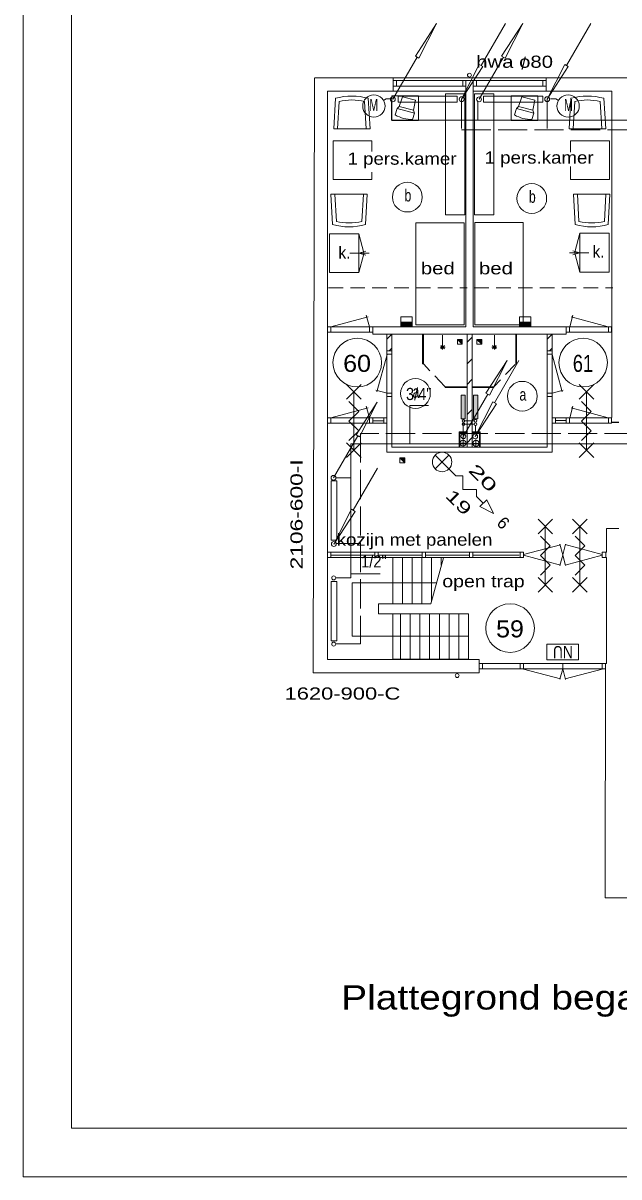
# Model space of a CAD drawing. Extents: x 295824 to 414724, y 24924 to 109024.
# Drawn here: x 295824 to 308090, y 24924 to 48655 of the extents above; entities that cross this region are included whole.
import ezdxf
from ezdxf.enums import TextEntityAlignment as Align

# ---------------------------------------------------------------- set-up
doc = ezdxf.new("R2010")
doc.units = 0
doc.header["$LTSCALE"] = 100
for name, pattern in [('DOT_DASHED', [7.7, 5, -1.2, 0.3, -1.2]), ('LONG_DASHED', [7.5, 6, -1.5]), ('MEDIUM_DASHED', [4.5, 3, -1.5])]:
    doc.linetypes.add(name, pattern=pattern)
for name, color, linetype, lineweight in [('1', 7, 'Continuous', 13), ('16', 7, 'Continuous', 13), ('61', 7, 'Continuous', 13)]:
    doc.layers.add(name, color=color, linetype=linetype, lineweight=lineweight)

msp = doc.modelspace()

# ---------------------------------------------------------------- hatches: boundary and pattern name
at = {"layer": '16'}
for points in [[(303833.8, 42415.9), (303602.3, 42415.9), (303602.3, 42502.4), (303833.8, 42502.4)], [(306277.8, 42415.9), (306046.2, 42415.9), (306046.2, 42502.4), (306277.8, 42502.4)], [(304839.3, 41005.7), (304924.7, 41005.7), (304924.7, 40513.5), (304839.3, 40513.5)], [(305098.5, 41005.7), (305183.9, 41005.7), (305183.9, 40513.5), (305098.5, 40513.5)]]:
    msp.add_hatch(color=256, dxfattribs=at).paths.add_polyline_path(points)
at = {"layer": '61'}
for points in [[(304864.2, 42048.6), (304764.2, 42148.6), (304864.2, 42148.6)], [(305267.2, 42048.6), (305167.2, 42148.6), (305267.2, 42148.6)], [(303682.7, 39611.2), (303582.7, 39711.2), (303682.7, 39711.2)]]:
    msp.add_hatch(color=256, dxfattribs=at).paths.add_polyline_path(points)

# ---------------------------------------------------------------- linework, layer by layer
at = {"layer": '1'}
for p, q in [((295823.6, 109023.8), (295823.6, 24923.8)), ((295823.6, 24923.8), (304995.6, 24923.8)), ((304995.6, 24923.8), (414723.6, 24923.8))]:
    msp.add_line(p, q, dxfattribs=at)
for points in [[(304995.6, 108023.8), (296823.6, 108023.8), (296823.6, 25923.8), (304995.6, 25923.8)], [(304995.6, 25923.8), (413723.6, 25923.8), (413723.6, 108023.8), (304995.6, 108023.8)]]:
    msp.add_lwpolyline(points, dxfattribs=at)
at = {"layer": '16'}
for p, q in [((305751.7, 48648), (305251.7, 47782)), ((307511.8, 48648), (307011.8, 47782)), ((303435.7, 47087.9), (303935.7, 47953.9)), ((305211, 47087.9), (305711, 47953.9)), ((303410.7, 47044.3), (303410.7, 46658)), ((305186, 47044.3), (305186, 46658)), ((303410.7, 46658), (326194, 46658)), ((303602.3, 42502.4), (303602.3, 42616.3)), ((306046.2, 42502.4), (306046.2, 42616.3)), ((306031, 41712.9), (305531, 40846.9)), ((304888, 40158.3), (305388, 41024.3)), ((304886.5, 40002.8), (304886.5, 40439.3)), ((305106.8, 40474.7), (304915.1, 40474.7)), ((302214.9, 39302.6), (302714.9, 40168.6)), ((326194, 40002.8), (302570.9, 40002.8)), ((303120.8, 39500), (302620.8, 38634)), ((302264.8, 39300.4), (302570.9, 39300.4)), ((302575.9, 37327.9), (303172.8, 37327.9))]:
    msp.add_line(p, q, dxfattribs=at)
at = {"layer": '16', "linetype": 'LONG_DASHED'}
for p, q in [((304851.7, 47089), (304851.7, 46458)), ((306611.8, 47089), (306611.8, 46458)), ((304851.7, 46458), (326394, 46458)), ((304915.2, 40403.9), (305106.8, 40403.9)), ((305137.7, 40214.6), (305137.7, 40378.2)), ((326394, 40214.6), (302769.9, 40214.6)), ((302769.9, 40214.6), (302769.9, 35890.2)), ((302259.7, 37952.5), (302769.9, 37952.5)), ((302259, 35890.2), (302769.9, 35890.2))]:
    msp.add_line(p, q, dxfattribs=at)
at = {"layer": '16'}
for points in [[(304335.7, 48646.9), (303971.7, 47932.9), (303899.7, 47974.9)], [(306111, 48646.9), (305747, 47932.9), (305675, 47974.9)], [(304851.7, 47089), (305215.7, 47803), (305287.7, 47761)], [(306611.8, 47089), (306975.8, 47803), (307047.8, 47761)], [(303543.4, 47031.2), (304762.8, 47031.2), (304762.8, 47149.1), (303543.4, 47149.1)], [(305303.5, 47031.2), (306522.8, 47031.2), (306522.8, 47149.1), (305303.5, 47149.1)], [(303833.8, 42415.9), (303602.3, 42415.9), (303602.3, 42502.4), (303833.8, 42502.4)], [(306277.8, 42415.9), (306046.2, 42415.9), (306046.2, 42502.4), (306277.8, 42502.4)], [(305788, 41717.3), (305424, 41003.3), (305352, 41045.3)], [(303114.9, 40861.6), (302750.9, 40147.6), (302678.9, 40189.6)], [(304839.3, 41005.7), (304924.7, 41005.7), (304924.7, 40513.5), (304839.3, 40513.5)], [(305098.5, 41005.7), (305183.9, 41005.7), (305183.9, 40513.5), (305098.5, 40513.5)], [(305131, 40153.9), (305495, 40867.9), (305567, 40825.9)], [(302281.5, 39237.4), (302281.5, 38018), (302163.6, 38018), (302163.6, 39237.4)], [(302220.8, 37941), (302584.8, 38655), (302656.8, 38613)], [(302281.5, 37170), (302281.5, 35950.7), (302163.6, 35950.7), (302163.6, 37170)]]:
    msp.add_lwpolyline(points, close=True, dxfattribs=at)
for points in [[(303406.9, 47094.6), (303300.9, 47094.6), (303241.4, 47060.2)], [(306682.1, 47094.6), (306788.1, 47094.6), (306847.6, 47060.2)], [(303833.8, 42502.4), (303833.8, 42616.3), (303602.3, 42616.3)], [(306277.8, 42502.4), (306277.8, 42616.3), (306046.2, 42616.3)], [(303785, 39996.4), (303785, 40792.7), (304167.6, 40792.7)], [(302264.8, 37248.3), (302570.9, 37248.3), (302570.9, 40002.8)]]:
    msp.add_lwpolyline(points, dxfattribs=at)
for centre, radius in [((303045.8, 46949.2), 229.9), ((303435.7, 47087.6), 50), ((304851.7, 47089.3), 50), ((305211, 47087.6), 50), ((306611.8, 47089.3), 50), ((307043.2, 46949.2), 229.9), ((304887.3, 40471.7), 27.9), ((304887.3, 40403.9), 27.9), ((305134.7, 40474.6), 27.9), ((305134.7, 40403.9), 27.9), ((304888, 40158), 50), ((305131, 40154.2), 50), ((302214.9, 39302.3), 50), ((302220.8, 37941.3), 50), ((302218.9, 37244.5), 41), ((302218.9, 35881.6), 41)]:
    msp.add_circle(centre, radius, dxfattribs=at)
at = {"layer": '61'}
for p, q in [((301796.6, 35294.8), (301820.1, 47527.9)), ((301828.9, 47527.9), (333452, 47527.9)), ((303440.8, 47257.3), (303440.8, 47527.3)), ((303441.6, 47472.1), (304940.6, 47472.1)), ((303441.6, 47358.1), (303441.6, 47472.1)), ((303508.6, 47358.1), (303508.6, 47471.5)), ((304873.6, 47472.1), (306589.6, 47472.1)), ((304873.6, 47358.5), (304873.6, 47472.1)), ((304940.6, 47359.1), (304940.6, 47472.1)), ((304940.8, 47257.3), (304940.8, 47472.1)), ((305089.8, 47257.3), (305089.8, 47472.1)), ((305090.6, 47358.1), (305090.6, 47472.1)), ((305157.6, 47358.1), (305157.6, 47471.5)), ((306522.6, 47358.5), (306522.6, 47471.5)), ((306589.6, 47359.1), (306589.6, 47472.1)), ((306589.8, 47257.3), (306589.8, 47527.3)), ((302090.1, 40535.6), (302090.1, 47257.9)), ((303441.6, 47358.1), (304939.7, 47358.1)), ((305090.6, 47358.1), (306588.7, 47358.1)), ((307940.1, 40540.2), (307940.1, 47257.9)), ((302218.1, 46478.4), (302253, 47107.7)), ((302298.2, 46478.4), (302329.6, 47044.3)), ((302854.4, 47044.2), (302887.9, 46478.4)), ((303632.8, 47140.4), (303568.8, 46940.1)), ((303903.3, 47067.9), (303632.8, 47140.4)), ((303903.3, 47067.9), (303858.6, 46862.5)), ((306088.6, 47140.4), (306024.6, 46940.1)), ((306359, 47067.9), (306088.6, 47140.4)), ((306359, 47067.9), (306314.4, 46862.5)), ((307067.6, 46478.4), (307102.6, 47107.7)), ((307147.8, 46478.4), (307179.2, 47044.3)), ((307704, 47044.2), (307737.5, 46478.4)), ((303522.1, 46900.8), (303485.9, 46765.9)), ((303568.8, 46940.1), (303522.1, 46900.8)), ((303522.1, 46900.8), (303879.5, 46805.1)), ((303843.2, 46669.8), (303879.5, 46805.1)), ((305977.8, 46900.8), (305941.7, 46765.9)), ((306024.6, 46940.1), (305977.8, 46900.8)), ((305977.8, 46900.8), (306335.2, 46805.1)), ((306299, 46669.8), (306335.2, 46805.1)), ((303004.6, 46013), (303004.6, 46235.3)), ((303004.6, 45435.3), (303004.6, 45590.5)), ((307095.4, 45707.2), (307095.4, 45435.3)), ((302204.6, 45435.3), (303004.6, 45435.3)), ((302273, 44572.7), (302239.6, 45138.5)), ((302829.2, 45138.5), (302797.8, 44572.6)), ((302909.4, 45138.5), (302874.4, 44509.2)), ((307267.1, 44572.7), (307233.6, 45138.5)), ((307823.3, 45138.5), (307791.9, 44572.6)), ((307903.4, 45138.5), (307868.5, 44509.2)), ((302732.3, 44322.5), (302836.7, 43932.9)), ((307287.9, 44331.3), (307184.6, 43945.7)), ((302552.5, 43922.5), (302946.8, 43922.5)), ((302732.3, 43922.5), (302880.1, 43962)), ((302732.3, 43922.5), (302880.6, 43882.7)), ((302732.3, 43522.5), (302835.7, 43908.1)), ((307467.7, 43931.3), (307073.4, 43931.3)), ((307287.9, 43931.3), (307139.6, 43971)), ((307287.9, 43931.3), (307140.2, 43891.7)), ((307287.9, 43531.3), (307183.5, 43920.9)), ((302160.1, 42409.2), (302927.4, 42614.8)), ((302954.7, 42407.1), (302889.7, 42649.8)), ((307076.5, 42405.1), (307141.5, 42647.8)), ((307871.1, 42407.2), (307103.8, 42612.8)), ((303022.4, 42299.4), (302091.6, 42299.4)), ((302157.5, 42299.1), (302157.5, 42409.1)), ((302957.5, 42299.1), (302957.5, 42409.1)), ((303024.5, 42299.1), (303024.5, 42409.1)), ((303025.4, 42257.9), (306615.6, 42257.9)), ((303315.2, 41911.5), (303315.2, 42257.9)), ((303315.2, 42157.2), (303415.7, 42257.6)), ((303414, 41911.5), (303414, 42257.9)), ((304047.9, 41644.6), (304047.9, 42253)), ((304065.9, 41644.6), (304065.9, 42253)), ((304965.1, 42257.9), (304965.1, 39932.9)), ((305065.1, 42257.9), (305065.1, 39932.9)), ((305965.7, 41650.7), (305965.7, 42255.5)), ((305983.7, 41650.7), (305983.7, 42255.5)), ((306615.6, 41911.9), (306615.6, 42258.3)), ((306615.7, 42157.2), (306716.2, 42257.6)), ((306715.4, 41911.5), (306715.4, 42257.9)), ((307006.7, 42297.1), (307006.7, 42407.1)), ((307008.8, 42297.4), (307939.6, 42297.4)), ((307073.7, 42297.1), (307073.7, 42407.1)), ((307873.7, 42297.1), (307873.7, 42407.1)), ((304496.2, 42024.5), (304425.4, 41953.8)), ((304496.2, 41953.8), (304425.4, 42024.5)), ((304460.8, 42039.2), (304460.8, 42239.2)), ((304460.8, 42039.2), (304460.8, 41939.2)), ((304965.6, 42093), (305064.1, 42191.5)), ((305560.6, 42024.5), (305489.9, 41953.8)), ((305560.6, 41953.8), (305489.9, 42024.5)), ((305525.3, 42039.2), (305525.3, 42239.2)), ((305525.3, 42039.2), (305525.3, 41939.2)), ((303315.3, 41841.3), (303108.4, 41069.1)), ((303315, 40977.9), (303315, 41911.9)), ((303415, 41911.9), (303315, 41911.9)), ((303415.2, 41844.9), (303315, 41844.9)), ((303357.6, 41913.2), (303414.3, 41969.9)), ((303415, 41911.9), (303415, 40977.9)), ((304510.8, 41989.2), (304410.8, 41989.2)), ((305575.3, 41989.2), (305475.3, 41989.2)), ((306615, 41844.5), (306715.1, 41844.5)), ((306615.1, 41911.5), (306615.1, 40977.5)), ((306615.6, 41911.5), (306715.7, 41911.5)), ((306659.5, 41913.2), (306716.2, 41969.9)), ((306714.9, 41841), (306921.8, 41068.7)), ((306715.1, 40976.7), (306715.1, 41911.5)), ((304047.9, 41644.6), (304065.9, 41644.6)), ((304965.6, 41645.4), (305064.1, 41743.9)), ((305965.7, 41650.7), (305983.7, 41650.7)), ((306715.2, 41578.4), (306715.2, 41468)), ((304965.6, 41222.9), (305064.1, 41321.4)), ((302482.1, 40919.8), (302782.1, 41219.8)), ((302782.1, 40919.8), (302482.1, 41219.8)), ((302632.1, 41069.8), (302632.1, 39869.8)), ((303315.3, 41043.9), (303088, 41104.8)), ((304964.8, 41158.7), (304514.4, 41158.7)), ((305516.2, 41176.7), (305066.1, 41176.7)), ((305516.2, 41158.7), (305066.1, 41158.7)), ((305516.2, 41176.7), (305516.2, 41158.7)), ((306714.9, 41043.5), (306942.2, 41104.4)), ((307269.7, 40919.8), (307569.7, 41219.8)), ((307569.7, 40919.8), (307269.7, 41219.8)), ((307419.7, 41069.8), (307419.7, 39869.8)), ((303415, 40977.9), (303315, 40977.9)), ((303315.1, 40975.3), (303315.1, 40188.2)), ((303414.9, 41044.9), (303315.5, 41044.9)), ((303415.1, 40638.2), (303415.1, 40975.3)), ((306615.1, 40977.5), (306615.1, 39932.9)), ((306615.1, 40977.5), (306715.1, 40977.5)), ((306615.3, 41044.5), (306714.6, 41044.5)), ((306715.1, 40977.5), (306715.1, 40532.9)), ((302158.9, 40535.1), (302926.2, 40740.7)), ((302953.5, 40532.9), (302888.4, 40775.7)), ((304965.6, 40603), (305064.1, 40701.4)), ((307076.5, 40536.8), (307141.5, 40779.5)), ((307871.1, 40539), (307103.8, 40744.6)), ((302090.1, 37776.3), (302090.1, 40424.1)), ((302156.3, 40424.9), (302156.3, 40534.9)), ((302956.3, 40424.9), (302956.3, 40534.9)), ((303023.3, 40424.9), (303023.3, 40534.9)), ((303024.1, 40475.7), (303248.8, 40475.7)), ((303248.8, 40424.9), (303248.8, 40534.9)), ((306781.2, 40428.8), (306781.2, 40538.8)), ((307005.8, 40479.6), (306781.2, 40479.6)), ((307006.7, 40428.8), (307006.7, 40538.8)), ((307073.7, 40428.8), (307073.7, 40538.8)), ((307873.7, 40428.8), (307873.7, 40538.8)), ((307939.5, 40447.3), (308089.5, 40447.3)), ((307939.5, 40443.5), (308089.5, 40443.5)), ((304797.5, 40248.9), (304965.3, 40248.9)), ((304797.5, 40248.9), (304797.5, 39935.2)), ((304812.5, 40233.9), (304964.4, 40233.9)), ((304812.5, 40233.9), (304812.5, 39934.9)), ((304967.7, 40024.9), (305065, 40122.2)), ((305065.1, 40250.3), (305235.7, 40250.3)), ((305220.8, 40235.1), (305065.1, 40235.1)), ((305220.8, 39933.5), (305220.8, 40235.1)), ((305235.7, 39932.9), (305235.7, 40250.3)), ((302482.1, 39719.8), (302782.1, 40019.8)), ((302782.1, 39719.8), (302482.1, 40019.8)), ((307269.7, 39719.8), (307569.7, 40019.8)), ((307569.7, 39719.8), (307269.7, 40019.8)), ((304591, 39769.8), (304308.1, 39487)), ((306423.7, 38152.6), (306723.7, 38452.6)), ((306723.7, 38152.6), (306423.7, 38452.6)), ((307135.6, 38152.6), (307435.6, 38452.6)), ((307435.6, 38152.6), (307135.6, 38452.6)), ((306573.7, 38302.6), (306573.7, 37102.6)), ((307285.6, 38302.6), (307285.6, 37102.6)), ((306122.8, 37776.3), (302090.1, 37776.3)), ((302092, 37664.3), (302092, 37776.3)), ((302159, 37663.7), (302159, 37775.7)), ((303067.5, 37663.7), (303067.5, 37775.7)), ((303134.5, 37663.7), (303134.5, 37775.7)), ((304040.9, 37663.7), (304040.9, 37775.7)), ((304107.9, 37663.7), (304107.9, 37775.7)), ((305014.3, 37663.7), (305014.3, 37775.7)), ((305081.3, 37663.7), (305081.3, 37775.7)), ((306055.8, 37664.3), (306055.8, 37776.3)), ((306122.8, 37664.3), (306122.8, 37776.3)), ((306126.8, 37723.2), (306888.3, 37927.2)), ((306933.6, 37720.1), (306876.1, 37934.8)), ((306991.8, 37936.1), (306934, 37720.4)), ((307742.8, 37723.2), (306979.5, 37927.7)), ((307743.8, 37664.3), (307743.8, 37776.3)), ((307832.8, 37776.3), (307743.8, 37776.3)), ((307821.9, 37662.7), (307821.9, 37776.7)), ((302090.1, 35564.8), (302090.1, 37664.3)), ((302090.1, 37664.3), (306122.8, 37664.3)), ((302159.1, 37715), (303066.1, 37715)), ((303131, 37715), (304038, 37715)), ((303433.4, 36710), (303433.4, 37662.3)), ((303633.4, 36710), (303633.4, 37662.3)), ((303833.4, 36710), (303833.4, 37662.3)), ((304033.4, 36710), (304033.4, 37662.3)), ((304108.4, 37715), (305015.4, 37715)), ((304477.3, 37658.7), (304220.7, 36710)), ((304233.4, 36757.1), (304233.4, 37662.3)), ((304433.4, 37505.9), (304433.4, 37661.1)), ((305078.1, 37715), (306039.3, 37715)), ((306126.8, 37711.6), (306888.3, 37507.6)), ((306933.6, 37714.7), (306876.1, 37500)), ((306991.8, 37498.7), (306934, 37714.4)), ((307742.8, 37711.6), (306979.5, 37507.1)), ((307743.8, 37664.3), (307832.8, 37664.3)), ((307832.8, 37664.3), (307832.8, 35486.8)), ((306423.7, 36952.6), (306723.7, 37252.6)), ((306723.7, 36952.6), (306423.7, 37252.6)), ((307135.6, 36952.6), (307435.6, 37252.6)), ((307435.6, 36952.6), (307135.6, 37252.6)), ((303433.4, 36710), (303140.1, 36710)), ((303140.1, 36710), (303140.1, 36507.9)), ((303433.4, 36507.9), (303140.1, 36507.9)), ((303592.8, 35570.1), (303592.8, 36507.9)), ((303792.8, 35570.1), (303792.8, 36507.9)), ((303992.8, 35570.1), (303992.8, 36507.9)), ((304192.8, 35570.1), (304192.8, 36507.9)), ((304392.8, 35570.1), (304392.8, 36507.9)), ((304592.8, 35570.1), (304592.8, 36507.9)), ((304792.8, 35570.1), (304792.8, 36507.9)), ((304992.8, 35570.1), (304992.8, 36507.9)), ((305213.7, 35564.8), (302090.1, 35564.8)), ((305213.7, 35294.8), (305213.7, 35564.8)), ((307811.4, 35372.8), (305218.4, 35372.8)), ((307832.8, 35486.8), (305219.5, 35486.8)), ((305278.5, 35372), (305278.5, 35486)), ((306055.8, 35372), (306055.8, 35486)), ((306122.8, 35372), (306122.8, 35486)), ((306126.8, 35369.5), (306888.3, 35165.5)), ((306933.6, 35372.6), (306876.1, 35157.9)), ((306933.7, 35372.8), (306933.7, 35486)), ((306991.8, 35156.6), (306934, 35372.2)), ((307742.8, 35369.5), (306979.5, 35165)), ((307743.8, 35372), (307743.8, 35486)), ((307806, 30663.6), (307811.6, 35486.8)), ((305213.7, 35294.8), (301796.6, 35294.8)), ((326190, 30663.6), (307806, 30663.6))]:
    msp.add_line(p, q, dxfattribs=at)
at = {"layer": '61', "linetype": 'MEDIUM_DASHED'}
for p, q in [((302112.4, 43208.1), (304962.4, 43208.1)), ((305112.4, 43208.1), (307962.4, 43208.1)), ((304507.1, 41179.8), (304065.2, 41644.8)), ((305961.3, 41643.1), (305517.3, 41175.8))]:
    msp.add_line(p, q, dxfattribs=at)
at = {"layer": '61', "linetype": 'DOT_DASHED'}
for p, q in [((304970.7, 40016), (304806.6, 40016)), ((304881.5, 39934.8), (304881.5, 40098.9)), ((305230.4, 40008.6), (305066.4, 40008.6)), ((305230.6, 40008.6), (305066.5, 40008.6)), ((305145.3, 39934.3), (305145.3, 40093.7))]:
    msp.add_line(p, q, dxfattribs=at)
at = {"layer": '61'}
for points in [[(302090.1, 47257.9), (304940.1, 47257.9), (304940.1, 42407.4)], [(307940.1, 47257.9), (305090.1, 47257.9), (305090.1, 42407.9), (307032.6, 42407.9)], [(302930.8, 47107.7), (302968, 46478.4), (302218.1, 46478.4)], [(307780.4, 47107.7), (307817.6, 46478.4), (307067.6, 46478.4)], [(303568.8, 46940.1), (303858.6, 46862.5), (303879.5, 46805.1)], [(306024.6, 46940.1), (306314.4, 46862.5), (306335.2, 46805.1)], [(303004.6, 46235.3), (302204.6, 46235.3), (302204.6, 45435.3)], [(307095.4, 45435.3), (307895.4, 45435.3), (307895.4, 46235.3), (307095.4, 46235.3), (307095.4, 45999.1)], [(302196.6, 44509.2), (302159.4, 45138.5), (302909.4, 45138.5)], [(307190.7, 44509.2), (307153.5, 45138.5), (307903.4, 45138.5)], [(302091.6, 42299.4), (302091.6, 42409.8), (303025, 42409.8)], [(304940.1, 42407.9), (303025.4, 42407.9), (303025.4, 42257.9)], [(307006.2, 42407.8), (307006.2, 42257.9), (306600.8, 42257.9)], [(307939.6, 42297.4), (307939.6, 42407.8), (307006.2, 42407.8)], [(304764.2, 42148.6), (304864.2, 42148.6), (304864.2, 42048.6)], [(305167.2, 42148.6), (305267.2, 42148.6), (305267.2, 42048.6)], [(303415.1, 41158.7), (303415.1, 39932.9), (305295.1, 39932.9)], [(304964.8, 41176.7), (304514.4, 41176.7), (304514.4, 41158.7)], [(302532.1, 40869.8), (302732.1, 40669.8), (302532.1, 40469.8), (302732.1, 40269.8), (302532.1, 40069.8)], [(305090, 39932.9), (306615.1, 39932.9), (306615.1, 40882.9)], [(307319.7, 40869.8), (307519.7, 40669.8), (307319.7, 40469.8), (307519.7, 40269.8), (307319.7, 40069.8)], [(303315.1, 40432.9), (303315.1, 39832.9), (306715.1, 39832.9), (306715.1, 40432.9)], [(303582.7, 39711.2), (303682.7, 39711.2), (303682.7, 39611.2)], [(304308.1, 39769.8), (304732.4, 39345.6), (304873.8, 39345.6), (304873.8, 39062.7), (305156.6, 39062.7), (305156.6, 38921.3), (305298, 38779.8)], [(308090.1, 38258.6), (307832.8, 38258.6), (307832.8, 37776.3)], [(306473.7, 38102.6), (306673.7, 37902.6), (306473.7, 37702.6), (306673.7, 37502.6), (306473.7, 37302.6)], [(307185.6, 38102.6), (307385.6, 37902.6), (307185.6, 37702.6), (307385.6, 37502.6), (307185.6, 37302.6)], [(304220.7, 36710), (303433.4, 36710), (303433.4, 37662.3), (304478.2, 37662.3)], [(304992.8, 36046.2), (302596, 36046.2), (302596, 37142.8), (304343.1, 37142.8)]]:
    msp.add_lwpolyline(points, dxfattribs=at)
for points in [[(303961.1, 47162), (303415, 47162), (303415, 46653.9), (303961.1, 46653.9)], [(304516.2, 44708.9), (304516.2, 47202.5), (304916.2, 47202.5), (304916.2, 44708.9)], [(305114.7, 44708.9), (305114.7, 47202.5), (305514.7, 47202.5), (305514.7, 44708.9)], [(306416.9, 47162), (305870.7, 47162), (305870.7, 46653.9), (306416.9, 46653.9)], [(303906, 42446.4), (304906, 42446.4), (304906, 44546.4), (303906, 44546.4)], [(305120.9, 42451.5), (306120.9, 42451.5), (306120.9, 44551.5), (305120.9, 44551.5)], [(302132.3, 43522.5), (302732.3, 43522.5), (302732.3, 44322.5), (302132.3, 44322.5)], [(307887.9, 44331.3), (307287.9, 44331.3), (307287.9, 43531.3), (307887.9, 43531.3)], [(304764.2, 42148.6), (304764.2, 42048.6), (304864.2, 42048.6)], [(304864.2, 42048.6), (304764.2, 42148.6), (304864.2, 42148.6)], [(305167.2, 42148.6), (305167.2, 42048.6), (305267.2, 42048.6)], [(305267.2, 42048.6), (305167.2, 42148.6), (305267.2, 42148.6)], [(302090.4, 40425.3), (302090.4, 40535.6), (303314.7, 40535.6), (303314.7, 40425.3)], [(307939.6, 40429.1), (307939.6, 40539.5), (306715.2, 40539.5), (306715.2, 40429.1)], [(303582.7, 39711.2), (303582.7, 39611.2), (303682.7, 39611.2)], [(303682.7, 39611.2), (303582.7, 39711.2), (303682.7, 39711.2)], [(305227.3, 38709.2), (305368.8, 38850.6), (305510.2, 38567.7)], [(304992.8, 35570.1), (303433.4, 35570.1), (303433.4, 36507.9), (304992.8, 36507.9)], [(307260.2, 35879.4), (306603.6, 35879.4), (306603.6, 35558.4), (307260.2, 35558.4)]]:
    msp.add_lwpolyline(points, close=True, dxfattribs=at)
for centre, radius in [((305012.3, 47584.2), 40), ((303733.9, 45076.2), 306.3), ((306295.3, 45048.3), 306.3), ((302703.6, 41671.6), 500), ((307353, 41671.6), 500), ((303900.9, 41036.3), 306.3), ((306100.4, 40980.6), 306.3), ((304881.5, 40015.2), 62.5), ((305146, 40009.3), 62.5), ((304449.5, 39628.4), 200), ((305849.6, 36210.8), 500), ((304758.9, 35235.3), 40)]:
    msp.add_circle(centre, radius, dxfattribs=at)
for centre, radius, start, end in [((302591.8, 45868), 1285.2, 74.70731, 105.28507), ((302591.8, 45868), 1205.2, 77.41626, 102.56606), ((307441.4, 45868), 1285.2, 74.70731, 105.28507), ((307441.4, 45868), 1205.2, 77.41626, 102.56606), ((303848.2, 47400.6), 730.8, 240.27982, 269.60839), ((306304, 47400.6), 730.8, 240.27982, 269.60839), ((302535.6, 45748.9), 1285.2, 254.70731, 285.28507), ((302535.6, 45748.9), 1205.2, 257.41626, 282.56606), ((307529.6, 45748.9), 1285.2, 254.70731, 285.28507), ((307529.6, 45748.9), 1205.2, 257.41626, 282.56606)]:
    msp.add_arc(centre, radius, start, end, dxfattribs=at)

# ---------------------------------------------------------------- texts
at = {"layer": '16'}
for s, width, p in [('M', 0.65, (302951.8, 46846.2)), ('M', 0.65, (306960.1, 46846.2)), ('3/4"', 0.9, (303706, 40902.3)), ('1/2"', 0.9, (302783.2, 37458.2)), ('1620-900-C', 1.35, (301206, 34741.2))]:
    msp.add_text(s, height=250, dxfattribs=dict(at, width=width)).set_placement(p)
at = {"layer": '16', "width": 1.4}
msp.add_text('2106-600-I', height=250, rotation=90, dxfattribs=at).set_placement((301578.1, 37419))
at = {"layer": '61'}
for s, height, width, p in [('hwa o80', 250, 1.25, (305152.3, 47735.3)), ('1 pers.kamer', 250, 1.15, (302502.5, 45742.2)), ('1 pers.kamer', 250, 1.15, (305324.8, 45764.4)), ('b', 250, 0.75, (303675.9, 44987)), ('b', 250, 0.75, (306237.3, 44959.2)), ('k.', 250, 0.95, (302315.8, 43809.4)), ('k.', 250, 0.95, (307545.2, 43830)), (' bed', 250, 1.25, (303896, 43487.3)), (' bed', 250, 1.25, (305093, 43487.3)), ('a', 250, 0.75, (303842.9, 40947.1)), ('a', 250, 0.75, (306042.4, 40891.4)), ('kozijn met panelen', 250, 1.15, (302279.1, 37906.2)), ('open trap', 250, 1.2, (304453.7, 37051.1)), ('Plattegrond begane grond.', 500, 1.2, (302371.3, 28366.7))]:
    msp.add_text(s, height=height, dxfattribs=dict(at, width=width)).set_placement(p)
msp.add_text('/', height=250, dxfattribs=at).set_placement((306082.3, 47700.2))
for s, width, p in [('60', 1.1, (302699.2, 41481.7)), ('61', 0.8, (307348.7, 41481.7)), ('59', 1.1, (305846.7, 36020.9))]:
    msp.add_text(s, height=350, dxfattribs=dict(at, width=width)).set_placement(p, align=Align.CENTER)
for s, width, p in [('20', 1.75, (304972, 39443.2)), ('19', 1.55, (304499.8, 38914.7))]:
    msp.add_text(s, height=250, rotation=315, dxfattribs=dict(at, width=width)).set_placement(p)
msp.add_text('6', height=250, rotation=315, dxfattribs=at).set_placement((305556, 38353.2))
at = {"layer": '61', "width": 0.85}
msp.add_text('NU', height=250, rotation=180, dxfattribs=at).set_placement((306935.4, 35842.5), align=Align.CENTER)

doc.saveas('drawing.dxf')
